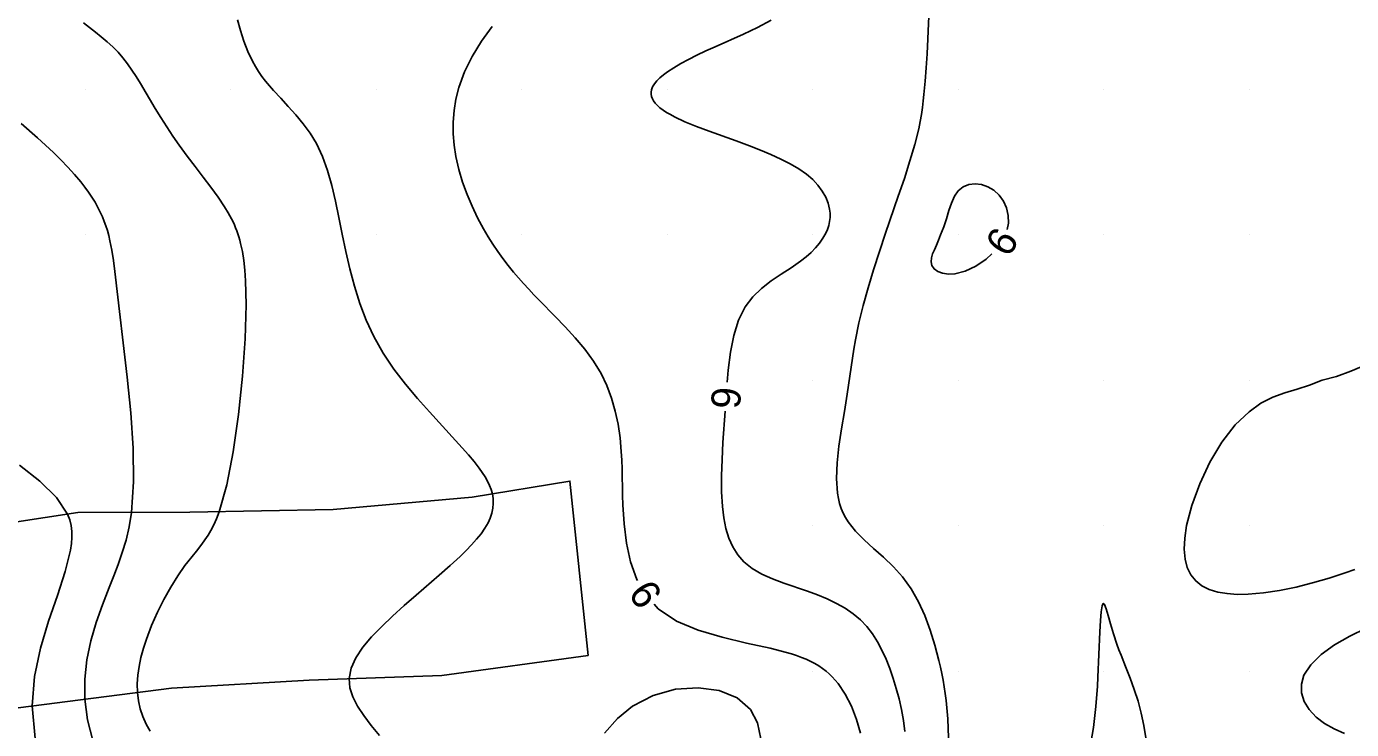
# Model space of a CAD drawing. Extents: x 2602990 to 2605851, y 618069 to 619180.
# Drawn here: x 2603756 to 2603847, y 618726 to 618774.3 of the extents above; entities that cross this region are included whole.
import ezdxf

# ---------------------------------------------------------------- set-up
doc = ezdxf.new("R2010")
doc.units = 0
for name, color, linetype in [('DTM Contours Major', 7, 'Continuous'), ('DTM Contours Major Text', 7, 'Continuous'), ('DTM Contours Minor', 7, 'Continuous'), ('DTM Contours Minor Text', 7, 'Continuous'), ('Exist DTM QL2 LIDAR Elevation Point', 7, 'Continuous'), ('PH Exist DTM Breakline', 7, 'Continuous')]:
    doc.layers.add(name, color=color, linetype=linetype)

msp = doc.modelspace()

# ---------------------------------------------------------------- linework, layer by layer
at = {"layer": 'DTM Contours Major'}
for points in [[(2603804.131, 618749.868), (2603804.198, 618750.689), (2603804.349, 618751.921), (2603804.575, 618753.074), (2603804.903, 618754.122), (2603805.363, 618755.04), (2603805.883, 618755.718), (2603806.492, 618756.303), (2603807.157, 618756.817), (2603807.845, 618757.284), (2603808.524, 618757.727), (2603809.162, 618758.168), (2603809.544, 618758.467), (2603809.892, 618758.776), (2603810.203, 618759.094), (2603810.476, 618759.42), (2603810.709, 618759.754), (2603810.899, 618760.096), (2603811.014, 618760.364), (2603811.103, 618760.636), (2603811.163, 618760.911), (2603811.194, 618761.19), (2603811.195, 618761.47), (2603811.165, 618761.753), (2603811.064, 618762.172), (2603810.895, 618762.589), (2603810.661, 618763), (2603810.362, 618763.4), (2603810.001, 618763.786), (2603809.578, 618764.152), (2603809.051, 618764.526), (2603808.462, 618764.874), (2603807.82, 618765.202), (2603807.135, 618765.513), (2603806.413, 618765.81), (2603805.666, 618766.098), (2603804.733, 618766.441), (2603802.884, 618767.109), (2603802.016, 618767.438), (2603801.217, 618767.767), (2603800.512, 618768.097), (2603800.221, 618768.253), (2603799.956, 618768.409), (2603799.718, 618768.566), (2603799.509, 618768.725), (2603799.329, 618768.884), (2603799.179, 618769.044), (2603799.067, 618769.195), (2603798.983, 618769.346), (2603798.926, 618769.498), (2603798.896, 618769.651), (2603798.895, 618769.805), (2603798.921, 618769.96), (2603798.999, 618770.162), (2603799.122, 618770.366), (2603799.289, 618770.571), (2603799.497, 618770.778), (2603799.744, 618770.985), (2603800.028, 618771.195), (2603800.458, 618771.476), (2603800.943, 618771.759), (2603801.476, 618772.046), (2603802.051, 618772.335), (2603802.663, 618772.628), (2603803.304, 618772.923), (2603805.239, 618773.794), (2603806.215, 618774.253), (2603807.16, 618774.735)], [(2603816.329, 618725.838), (2603816.234, 618726.61), (2603816.102, 618727.363), (2603815.939, 618728.098), (2603815.747, 618728.811), (2603815.532, 618729.502), (2603815.296, 618730.17), (2603815.042, 618730.815), (2603814.764, 618731.431), (2603814.457, 618732.013), (2603814.115, 618732.558), (2603813.729, 618733.061), (2603813.295, 618733.519), (2603812.79, 618733.943), (2603812.233, 618734.319), (2603811.632, 618734.656), (2603810.994, 618734.958), (2603810.328, 618735.233), (2603809.64, 618735.487), (2603808.028, 618736.038), (2603807.249, 618736.332), (2603806.516, 618736.663), (2603805.85, 618737.049), (2603805.273, 618737.51), (2603804.854, 618737.988), (2603804.513, 618738.533), (2603804.243, 618739.142), (2603804.038, 618739.811), (2603803.89, 618740.536), (2603803.794, 618741.313), (2603803.736, 618742.334), (2603803.732, 618743.415), (2603803.77, 618744.543), (2603803.837, 618745.705), (2603803.987, 618747.873)]]:
    msp.add_lwpolyline(points, dxfattribs=at)
at = {"layer": 'DTM Contours Minor'}
for points in [[(2603817.991, 618775.026), (2603817.862, 618772.437), (2603817.801, 618771.478), (2603817.73, 618770.555), (2603817.646, 618769.647), (2603817.597, 618769.192), (2603817.539, 618768.731), (2603817.469, 618768.261), (2603817.385, 618767.779), (2603817.285, 618767.282), (2603817.019, 618766.207), (2603816.687, 618765.067), (2603816.303, 618763.873), (2603815.884, 618762.638), (2603815.003, 618760.095), (2603814.583, 618758.842), (2603814.183, 618757.592), (2603813.81, 618756.354), (2603813.474, 618755.133), (2603813.181, 618753.938), (2603812.939, 618752.775), (2603812.828, 618752.141), (2603812.731, 618751.517), (2603812.473, 618749.657), (2603812.381, 618749.029), (2603812.188, 618747.843), (2603811.988, 618746.647), (2603811.809, 618745.463), (2603811.683, 618744.317), (2603811.638, 618743.232), (2603811.705, 618742.233), (2603811.768, 618741.868), (2603811.854, 618741.519), (2603811.963, 618741.184), (2603812.096, 618740.863), (2603812.255, 618740.555), (2603812.439, 618740.257), (2603812.937, 618739.628), (2603813.532, 618739.026), (2603814.188, 618738.431), (2603814.871, 618737.821), (2603815.545, 618737.175), (2603816.176, 618736.472), (2603816.761, 618735.657), (2603817.268, 618734.768), (2603817.706, 618733.817), (2603818.081, 618732.818), (2603818.402, 618731.781), (2603818.677, 618730.721), (2603818.78, 618730.275), (2603818.875, 618729.827), (2603818.964, 618729.374), (2603819.044, 618728.916), (2603819.116, 618728.452), (2603819.179, 618727.98), (2603819.298, 618726.713), (2603819.329, 618725.409)], [(2603759.886, 618774.561), (2603760.71, 618773.924), (2603761.118, 618773.6), (2603761.516, 618773.265), (2603761.9, 618772.915), (2603762.264, 618772.543), (2603762.597, 618772.156), (2603762.912, 618771.746), (2603763.214, 618771.314), (2603763.508, 618770.862), (2603763.799, 618770.393), (2603764.828, 618768.684), (2603765.215, 618768.054), (2603765.617, 618767.417), (2603766.036, 618766.779), (2603766.473, 618766.144), (2603767.011, 618765.404), (2603767.561, 618764.676), (2603768.108, 618763.961), (2603768.638, 618763.261), (2603769.136, 618762.575), (2603769.587, 618761.905), (2603769.837, 618761.496), (2603769.953, 618761.291), (2603770.063, 618761.085), (2603770.167, 618760.877), (2603770.264, 618760.666), (2603770.348, 618760.469), (2603770.427, 618760.267), (2603770.5, 618760.06), (2603770.569, 618759.848), (2603770.632, 618759.629), (2603770.691, 618759.402), (2603770.812, 618758.839), (2603770.908, 618758.226), (2603770.98, 618757.558), (2603771.03, 618756.829), (2603771.057, 618756.035), (2603771.063, 618755.17), (2603770.994, 618752.85), (2603770.817, 618750.279), (2603770.542, 618747.631), (2603770.178, 618745.079), (2603769.733, 618742.796), (2603769.218, 618740.954), (2603769.035, 618740.474), (2603768.846, 618740.05), (2603768.651, 618739.673), (2603768.449, 618739.334), (2603768.242, 618739.023), (2603768.028, 618738.73), (2603767.653, 618738.251), (2603767.067, 618737.518), (2603766.867, 618737.255), (2603766.374, 618736.551), (2603765.885, 618735.77), (2603765.413, 618734.929), (2603764.968, 618734.043), (2603764.565, 618733.129), (2603764.214, 618732.203), (2603764.012, 618731.572), (2603763.844, 618730.945), (2603763.715, 618730.325), (2603763.628, 618729.714), (2603763.589, 618729.116), (2603763.601, 618728.531), (2603763.668, 618727.961), (2603763.79, 618727.408), (2603763.964, 618726.875), (2603764.189, 618726.362), (2603764.463, 618725.87)], [(2603770.473, 618774.758), (2603770.686, 618774.025), (2603770.92, 618773.298), (2603771.188, 618772.591), (2603771.501, 618771.92), (2603771.702, 618771.562), (2603771.919, 618771.218), (2603772.153, 618770.884), (2603772.403, 618770.559), (2603772.666, 618770.239), (2603772.942, 618769.921), (2603773.443, 618769.374), (2603773.964, 618768.817), (2603774.486, 618768.238), (2603774.994, 618767.627), (2603775.47, 618766.971), (2603775.898, 618766.259), (2603776.312, 618765.372), (2603776.657, 618764.409), (2603776.95, 618763.383), (2603777.207, 618762.305), (2603777.443, 618761.186), (2603777.675, 618760.038), (2603777.923, 618758.847), (2603778.197, 618757.649), (2603778.512, 618756.454), (2603778.881, 618755.273), (2603779.319, 618754.116), (2603779.839, 618752.996), (2603780.492, 618751.853), (2603781.229, 618750.763), (2603782.021, 618749.726), (2603782.843, 618748.745), (2603783.668, 618747.818), (2603785.467, 618745.861), (2603785.924, 618745.353), (2603786.347, 618744.865), (2603786.733, 618744.397), (2603787.079, 618743.947), (2603787.295, 618743.643), (2603787.487, 618743.346), (2603787.655, 618743.053), (2603787.796, 618742.762), (2603787.908, 618742.473), (2603787.99, 618742.183), (2603788.043, 618741.855), (2603788.055, 618741.525), (2603788.026, 618741.193), (2603787.956, 618740.858), (2603787.844, 618740.521), (2603787.69, 618740.183), (2603787.476, 618739.815), (2603787.215, 618739.444), (2603786.91, 618739.067), (2603786.565, 618738.684), (2603786.183, 618738.291), (2603785.766, 618737.887), (2603785.079, 618737.254), (2603784.337, 618736.595), (2603782.75, 618735.214), (2603781.937, 618734.499), (2603781.132, 618733.772), (2603780.385, 618733.067), (2603779.694, 618732.356), (2603779.091, 618731.641), (2603778.611, 618730.922), (2603778.287, 618730.201), (2603778.152, 618729.48), (2603778.205, 618728.858), (2603778.402, 618728.232), (2603778.723, 618727.595), (2603779.147, 618726.944), (2603779.654, 618726.271), (2603780.223, 618725.574)], [(2603797.964, 618736.231), (2603797.922, 618736.305), (2603797.487, 618737.516), (2603797.204, 618738.803), (2603797.04, 618740.123), (2603796.958, 618741.434), (2603796.938, 618742.067), (2603796.901, 618743.906), (2603796.881, 618744.504), (2603796.849, 618745.096), (2603796.763, 618746.04), (2603796.628, 618746.969), (2603796.437, 618747.879), (2603796.182, 618748.767), (2603795.858, 618749.627), (2603795.457, 618750.455), (2603794.933, 618751.311), (2603794.333, 618752.128), (2603793.679, 618752.91), (2603792.993, 618753.659), (2603792.297, 618754.379), (2603791.226, 618755.47), (2603790.85, 618755.863), (2603790.485, 618756.252), (2603790.13, 618756.64), (2603789.785, 618757.031), (2603789.45, 618757.425), (2603789.077, 618757.886), (2603788.715, 618758.358), (2603788.365, 618758.843), (2603788.026, 618759.343), (2603787.699, 618759.861), (2603787.383, 618760.398), (2603786.974, 618761.157), (2603786.593, 618761.95), (2603786.247, 618762.773), (2603785.942, 618763.621), (2603785.687, 618764.488), (2603785.49, 618765.37), (2603785.369, 618766.151), (2603785.304, 618766.939), (2603785.297, 618767.73), (2603785.355, 618768.525), (2603785.483, 618769.322), (2603785.684, 618770.118), (2603786.08, 618771.194), (2603786.604, 618772.259), (2603787.24, 618773.304), (2603787.971, 618774.32)], [(2603755.62, 618767.643), (2603756.736, 618766.662), (2603757.288, 618766.16), (2603757.824, 618765.653), (2603758.338, 618765.144), (2603758.826, 618764.634), (2603759.284, 618764.127), (2603759.707, 618763.623), (2603759.979, 618763.276), (2603760.231, 618762.93), (2603760.466, 618762.583), (2603760.683, 618762.232), (2603760.882, 618761.876), (2603761.064, 618761.511), (2603761.196, 618761.219), (2603761.317, 618760.917), (2603761.429, 618760.605), (2603761.532, 618760.28), (2603761.627, 618759.94), (2603761.713, 618759.581), (2603761.84, 618758.937), (2603761.952, 618758.232), (2603762.054, 618757.462), (2603762.257, 618755.709), (2603762.371, 618754.716), (2603762.628, 618752.568), (2603762.901, 618750.214), (2603763.141, 618747.763), (2603763.301, 618745.323), (2603763.333, 618743.002), (2603763.19, 618740.909), (2603763.029, 618739.921), (2603762.816, 618739.009), (2603762.561, 618738.154), (2603762.274, 618737.337), (2603761.966, 618736.539), (2603761.649, 618735.741), (2603761.191, 618734.557), (2603760.765, 618733.334), (2603760.401, 618732.074), (2603760.13, 618730.775), (2603759.982, 618729.44), (2603759.988, 618728.069), (2603760.172, 618726.658), (2603760.526, 618725.226)], [(2603818.785, 618760), (2603819.01, 618760.537), (2603819.195, 618761.097), (2603819.365, 618761.653), (2603819.541, 618762.176), (2603819.745, 618762.64), (2603820, 618763.016), (2603820.338, 618763.293), (2603820.735, 618763.451), (2603821.166, 618763.499), (2603821.611, 618763.443), (2603822.045, 618763.293), (2603822.447, 618763.055), (2603822.816, 618762.717), (2603823.112, 618762.305), (2603823.324, 618761.837), (2603823.442, 618761.328), (2603823.456, 618760.795), (2603823.371, 618760.348)], [(2603822.312, 618758.683), (2603821.918, 618758.314), (2603821.219, 618757.835), (2603820.489, 618757.49), (2603819.777, 618757.307), (2603819.329, 618757.288), (2603818.929, 618757.346), (2603818.594, 618757.47), (2603818.339, 618757.652), (2603818.184, 618757.88), (2603818.144, 618758.144), (2603818.163, 618758.4), (2603818.243, 618758.674), (2603818.365, 618758.968), (2603818.509, 618759.286), (2603818.656, 618759.629), (2603818.785, 618760)], [(2603849.001, 618751.455), (2603846.98, 618750.611), (2603845.993, 618750.25), (2603845.018, 618750), (2603844.15, 618749.657), (2603843.292, 618749.39), (2603842.445, 618749.135), (2603841.612, 618748.83), (2603840.797, 618748.414), (2603840, 618747.822)], [(2603840, 618747.822), (2603839.027, 618746.926), (2603838.118, 618745.739), (2603837.302, 618744.357), (2603836.608, 618742.875), (2603836.064, 618741.391), (2603835.7, 618740), (2603835.568, 618739.147), (2603835.531, 618738.382), (2603835.589, 618737.704), (2603835.741, 618737.114), (2603835.986, 618736.611), (2603836.321, 618736.194), (2603836.747, 618735.861), (2603837.255, 618735.609), (2603837.835, 618735.432), (2603838.478, 618735.323), (2603839.176, 618735.276), (2603839.92, 618735.286), (2603840.977, 618735.377), (2603842.083, 618735.547), (2603843.216, 618735.781), (2603844.36, 618736.068), (2603845.494, 618736.395), (2603846.6, 618736.748), (2603847.259, 618736.974)], [(2603755.501, 618744.15), (2603756.902, 618743.058), (2603758.045, 618741.941), (2603758.804, 618740.796), (2603758.952, 618740.406), (2603759.048, 618740.011), (2603759.096, 618739.607), (2603759.102, 618739.192), (2603759.07, 618738.763), (2603759.004, 618738.319), (2603758.635, 618736.838), (2603758.098, 618735.204), (2603757.498, 618733.442), (2603756.941, 618731.573), (2603756.531, 618729.62), (2603756.374, 618727.607), (2603756.58, 618725.357)], [(2603813.285, 618725.739), (2603813.019, 618726.683), (2603812.671, 618727.581), (2603812.245, 618728.411), (2603811.745, 618729.151), (2603811.554, 618729.384), (2603811.352, 618729.604), (2603811.141, 618729.811), (2603810.917, 618730.005), (2603810.681, 618730.187), (2603810.432, 618730.356), (2603810.158, 618730.519), (2603809.869, 618730.671), (2603809.563, 618730.812), (2603809.24, 618730.943), (2603808.9, 618731.066), (2603808.542, 618731.182), (2603807.073, 618731.569), (2603805.451, 618731.931), (2603803.774, 618732.325), (2603802.14, 618732.809), (2603800.646, 618733.441), (2603799.39, 618734.278), (2603799.1, 618734.599)], [(2603832.895, 618725.406), (2603832.766, 618726.264), (2603832.585, 618727.108), (2603832.36, 618727.932), (2603832.103, 618728.732), (2603831.823, 618729.503), (2603831.505, 618730.309), (2603831.192, 618731.088), (2603831.044, 618731.47), (2603830.905, 618731.85), (2603830.669, 618732.57), (2603830.471, 618733.245), (2603830.306, 618733.833), (2603830.17, 618734.291), (2603830.06, 618734.579), (2603829.97, 618734.653), (2603829.896, 618734.48), (2603829.836, 618734.075), (2603829.785, 618733.47), (2603829.741, 618732.698), (2603829.605, 618729.586), (2603829.571, 618728.959), (2603829.466, 618727.563), (2603829.298, 618726.121), (2603829.039, 618724.673)], [(2603848.047, 618732.953), (2603846.913, 618732.406), (2603845.864, 618731.797), (2603844.954, 618731.138), (2603844.236, 618730.441), (2603843.764, 618729.716), (2603843.589, 618729.105), (2603843.602, 618728.498), (2603843.785, 618727.909), (2603844.122, 618727.351), (2603844.594, 618726.84), (2603845.184, 618726.389), (2603845.834, 618726.024), (2603846.551, 618725.701)], [(2603795.692, 618725.728), (2603796.581, 618726.752), (2603797.61, 618727.593), (2603799.033, 618728.326), (2603800.575, 618728.747), (2603802.125, 618728.858), (2603803.574, 618728.662), (2603804.813, 618728.159), (2603805.733, 618727.351), (2603806.206, 618726.434), (2603806.439, 618725.354)]]:
    msp.add_lwpolyline(points, dxfattribs=at)
at = {"layer": 'Exist DTM QL2 LIDAR Elevation Point'}
for p, q in [((2603760, 618770), (2603760, 618770)), ((2603770, 618770), (2603770, 618770)), ((2603780, 618770), (2603780, 618770)), ((2603790, 618770), (2603790, 618770)), ((2603800, 618770), (2603800, 618770)), ((2603810, 618770), (2603810, 618770)), ((2603820, 618770), (2603820, 618770)), ((2603830, 618770), (2603830, 618770)), ((2603840, 618770), (2603840, 618770)), ((2603760, 618760), (2603760, 618760)), ((2603770, 618760), (2603770, 618760)), ((2603780, 618760), (2603780, 618760)), ((2603790, 618760), (2603790, 618760)), ((2603800, 618760), (2603800, 618760)), ((2603810, 618760), (2603810, 618760)), ((2603820, 618760), (2603820, 618760)), ((2603830, 618760), (2603830, 618760)), ((2603840, 618760), (2603840, 618760)), ((2603810, 618750), (2603810, 618750)), ((2603820, 618750), (2603820, 618750)), ((2603830, 618750), (2603830, 618750)), ((2603840, 618750), (2603840, 618750)), ((2603810, 618740), (2603810, 618740)), ((2603820, 618740), (2603820, 618740)), ((2603830, 618740), (2603830, 618740)), ((2603840, 618740), (2603840, 618740)), ((2603810, 618730), (2603810, 618730)), ((2603820, 618730), (2603820, 618730)), ((2603830, 618730), (2603830, 618730)), ((2603840, 618730), (2603840, 618730))]:
    msp.add_line(p, q, dxfattribs=at)
at = {"layer": 'PH Exist DTM Breakline'}
msp.add_lwpolyline([(2603748.556, 618739.223), (2603759.499, 618740.903), (2603767.201, 618740.916), (2603777.05, 618741.102), (2603786.595, 618741.952), (2603793.322, 618743.065), (2603794.569, 618731.081), (2603784.512, 618729.707), (2603775.406, 618729.381), (2603765.932, 618728.829), (2603750.031, 618726.797)], dxfattribs=at)

# ---------------------------------------------------------------- texts
at = {"layer": 'DTM Contours Major Text'}
msp.add_text('6', height=2, rotation=265.86359, dxfattribs=at).set_placement((2603803.106, 618749.595))
at = {"layer": 'DTM Contours Minor Text'}
for rotation, p in [(57.52512, (2603823.446, 618758.358)), (304.82171, (2603797.265, 618735.328))]:
    msp.add_text('6', height=2, rotation=rotation, dxfattribs=at).set_placement(p)

doc.saveas('drawing.dxf')
